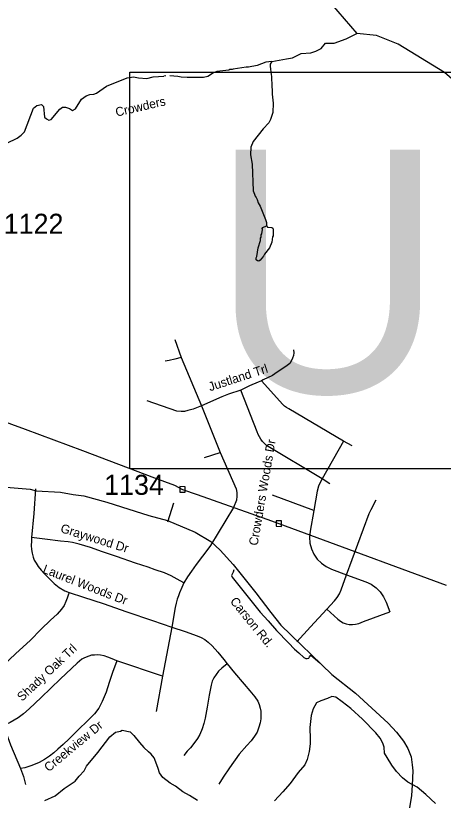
# Model space of a CAD drawing. Extents: x 1268485 to 1426702, y 514839 to 616766.
# Drawn here: x 1327323 to 1330468, y 549630 to 555405 of the extents above; entities that cross this region are included whole.
import ezdxf

# ---------------------------------------------------------------- set-up
doc = ezdxf.new("R2010")
doc.units = 0
for name, color, linetype in [('Old_Level_10', 7, 'Continuous'), ('Old_Level_11', 7, 'Continuous'), ('Old_Level_21', 7, 'Continuous'), ('Old_Level_3', 7, 'Continuous'), ('Old_Level_32', 7, 'Continuous'), ('Old_Level_35', 7, 'Continuous'), ('Old_Level_56', 7, 'Continuous'), ('Old_Level_59', 7, 'Continuous'), ('Old_Level_62', 7, 'Continuous'), ('Old_Level_8', 7, 'Continuous')]:
    doc.layers.add(name, color=color, linetype=linetype)

msp = doc.modelspace()

# ---------------------------------------------------------------- linework, layer by layer
at = {"layer": 'Old_Level_3'}
msp.add_lwpolyline([(1334998.559, 552070.163), (1328162.042, 552070.163), (1328162.042, 554988.764), (1334998.559, 554988.764), (1334998.559, 552070.163)], dxfattribs=at)
at = {"layer": 'Old_Level_32'}
msp.add_lwpolyline([(1327101.714, 551947.277), (1327429.574, 551920.387), (1327473.791, 551907.374), (1327653.256, 551896.965), (1327746.891, 551881.35), (1327824.919, 551870.94), (1327993.982, 551824.095), (1328100.62, 551790.263), (1328302.837, 551726.048), (1328440.857, 551689.57), (1328643.981, 551603.584), (1328758.563, 551535.838), (1328826.326, 551471.752), (1328923.231, 551365.317), (1329089.615, 551157.769), (1329199.319, 551012.308), (1329274.283, 550920.064), (1329648.449, 550555.167), (1329823.715, 550418.047), (1330062.655, 550197.855), (1330125.33, 550130.561), (1330175.841, 550065.313), (1330206.755, 550010.664), (1330231.349, 549950.139), (1330240.182, 549891.933), (1330245.097, 549847.812), (1330240.589, 549740.412), (1330233.276, 549665.907), (1330220.477, 549573.664)], dxfattribs=at)
at = {"layer": 'Old_Level_35'}
for p, q in [((1328493.796, 553021.01), (1328539.523, 552888.444)), ((1328539.523, 552888.444), (1328689.621, 552533.806)), ((1328689.621, 552533.806), (1328826.288, 552189.574)), ((1329734.874, 552273.492), (1329578.522, 551995.288)), ((1329798.543, 552238.684), (1329734.874, 552273.492)), ((1328712.792, 552154.05), (1328826.288, 552189.574)), ((1329633.988, 551958.943), (1329578.522, 551995.288)), ((1329514.955, 551761.99), (1329211.991, 551875.025)), ((1328482.723, 551816.79), (1328439.867, 551676.483)), ((1328470.83, 550903.795), (1328402.035, 550544.186)), ((1329493.22, 550698.026), (1329559.349, 550641.483)), ((1328402.035, 550544.186), (1328066.98, 550656.862)), ((1328402.035, 550544.186), (1328356.206, 550282.539))]:
    msp.add_line(p, q, dxfattribs=at)
for points in [[(1329366.908, 552944.884), (1329368.753, 552924.071), (1329365.575, 552903.823), (1329359.526, 552883.625), (1329349.786, 552861.479), (1329339.226, 552846.203), (1329320.259, 552830.26), (1329272.481, 552797.144), (1329247.363, 552780.022), (1329212.401, 552756.082), (1329142.991, 552723.684), (1329130.38, 552717.738)], [(1328539.523, 552888.444), (1328494.411, 552876.806), (1328452.888, 552867.067), (1328422.233, 552863.12)], [(1329130.38, 552717.738), (1329106.389, 552706.46), (1329043.131, 552681.289), (1328978.027, 552648.43)], [(1329734.874, 552273.492), (1329331.024, 552511.25), (1329315.542, 552520.939), (1329300.881, 552531.601), (1329287.143, 552543.443), (1329130.38, 552717.738)], [(1328978.027, 552648.43), (1328887.394, 552618.082), (1328839.719, 552599.833), (1328689.621, 552533.806)], [(1329578.522, 551995.288), (1329167.7, 552241.607), (1329153.039, 552255.704), (1329139.403, 552270.878), (1329127.099, 552287.179), (1329116.232, 552304.353), (1329106.799, 552322.448), (1329098.905, 552341.21), (1328978.027, 552648.43)], [(1328689.621, 552533.806), (1328627.388, 552509.456), (1328588.325, 552498.435), (1328564.026, 552492.334), (1328540.753, 552491.104), (1328507.842, 552494.744), (1328289.872, 552570.664)], [(1328826.288, 552189.574), (1328943.578, 551923.571), (1328949.627, 551895.427), (1328950.857, 551868.617), (1328947.269, 551838.115), (1328923.995, 551786.237), (1328757.083, 551504.29)], [(1329578.522, 551995.288), (1329567.039, 551978.012), (1329551.147, 551942.487), (1329540.997, 551905.014), (1329514.955, 551761.99)], [(1327468.843, 551923.519), (1327455.515, 551740.357), (1327440.546, 551564.32)], [(1329757.019, 551290.011), (1329924.034, 551739.998), (1329937.978, 551771.012), (1329974.99, 551842.011)], [(1329514.955, 551761.99), (1329487.991, 551609.995), (1329483.993, 551566.626), (1329487.478, 551523.258), (1329498.654, 551481.119), (1329516.801, 551441.647), (1329541.51, 551405.815), (1329572.165, 551374.8), (1329607.639, 551349.63), (1329647.009, 551331.021), (1329757.019, 551290.011)], [(1327440.546, 551564.32), (1327438.496, 551538.329), (1327436.548, 551504.29), (1327438.496, 551476.301), (1327443.519, 551448.311), (1327450.491, 551420.322), (1327459.513, 551397.305), (1327472.534, 551374.339), (1327487.503, 551351.322), (1327510.674, 551324.306), (1327535.588, 551297.29), (1327575.675, 551255.306), (1327605.613, 551226.291), (1327642.625, 551197.327), (1327685.583, 551172.311), (1327715.623, 551160.315)], [(1328297.869, 551344.709), (1328203.647, 551376.338), (1328065.647, 551424.32), (1327962.609, 551459.333), (1327873.616, 551490.296), (1327790.673, 551515.312), (1327741.665, 551526.333), (1327708.652, 551532.332), (1327653.595, 551538.329), (1327536.613, 551552.324), (1327440.546, 551564.32)], [(1328757.083, 551504.29), (1328737.09, 551478.351), (1328698.336, 551427.755), (1328650.866, 551365.163), (1328615.392, 551315.642), (1328586.275, 551275.76), (1328560.335, 551231.571)], [(1328560.335, 551231.571), (1328509.585, 551257.305), (1328465.601, 551281.296), (1328416.594, 551304.314), (1328349.644, 551327.33), (1328297.869, 551344.709)], [(1328928.712, 551326.869), (1328922.15, 551310.209), (1328914.358, 551294.625), (1328910.975, 551283.501), (1328915.486, 551272.428), (1328944.398, 551235.775), (1328984.383, 551185.742), (1329043.233, 551112.436), (1329121.05, 551014.626), (1329179.9, 550950.189), (1329242.134, 550879.138), (1329328.768, 550787.993), (1329373.264, 550742.419), (1329406.483, 550714.686), (1329443.29, 550680.238), (1329456.516, 550674.701), (1329467.588, 550673.574), (1329478.764, 550676.854), (1329485.325, 550684.697), (1329493.22, 550698.026)], [(1329611.638, 551037.694), (1329667.002, 551097.98), (1329687.097, 551123.15), (1329703.911, 551150.576), (1329717.034, 551180), (1329757.019, 551290.011)], [(1329757.019, 551290.011), (1329899.018, 551237.979), (1329938.08, 551219.525), (1329973.452, 551194.508), (1330004.005, 551163.751), (1330028.713, 551128.277), (1330046.963, 551089.009), (1330074.03, 551016.011)], [(1328560.335, 551231.571), (1328544.136, 551195.944), (1328528.04, 551156.061), (1328520.453, 551135.556), (1328511.841, 551110.795), (1328504.254, 551081.678), (1328496.769, 551048.255), (1328487.029, 550992.173), (1328478.417, 550944.755), (1328470.83, 550903.795)], [(1327715.623, 551160.315), (1327708.652, 551139.298), (1327700.655, 551117.306), (1327691.632, 551094.289), (1327678.612, 551064.3), (1327659.644, 551036.311), (1327627.656, 550999.299), (1327579.674, 550955.315), (1327511.597, 550889.288), (1327428.551, 550806.293), (1327324.487, 550709.303), (1327226.472, 550616.312), (1327202.481, 550592.321), (1327183.513, 550568.33), (1327166.494, 550538.29), (1327155.524, 550511.275), (1327148.449, 550481.235), (1327146.501, 550459.242), (1327148.449, 550427.254), (1327154.498, 550393.267), (1327169.467, 550344.26), (1327208.53, 550242.246), (1327234.469, 550180.269)], [(1327715.623, 551160.315), (1327822.661, 551125.303), (1327966.607, 551077.321), (1328141.619, 551017.292), (1328329.652, 550952.29), (1328470.83, 550903.795)], [(1329389.976, 550795.323), (1329491.169, 550906.513), (1329611.638, 551037.694)], [(1329611.638, 551037.694), (1329693.043, 550961.979), (1329711.498, 550947.626), (1329731.901, 550936.245), (1329753.841, 550928.248), (1329776.91, 550923.737), (1329800.285, 550922.865), (1329823.456, 550925.633), (1329846.012, 550931.99), (1329880.973, 550945.011), (1330074.03, 551016.011)], [(1328470.83, 550903.795), (1328568.538, 550871.756), (1328657.735, 550840.229), (1328686.648, 550827.978), (1328714.33, 550812.445), (1328737.706, 550793.58), (1328768.771, 550766.872), (1328809.884, 550719.146), (1328853.252, 550666.858), (1328878.781, 550633.588)], [(1328066.98, 550656.862), (1328032.634, 550671.318), (1328001.671, 550682.288), (1327972.656, 550692.336), (1327947.64, 550698.333), (1327924.674, 550701.306), (1327901.606, 550699.308), (1327879.665, 550697.308), (1327860.595, 550691.311), (1327840.603, 550684.339), (1327824.609, 550676.29), (1327809.64, 550668.293), (1327775.601, 550638.305), (1327652.672, 550523.321), (1327509.649, 550385.27), (1327422.501, 550302.275), (1327380.466, 550267.263), (1327341.506, 550237.274), (1327282.451, 550202.261), (1327234.469, 550180.269)], [(1328066.98, 550656.862), (1328035.607, 550569.305), (1328011.616, 550496.254), (1327988.65, 550425.255), (1327959.635, 550357.229), (1327933.594, 550307.248), (1327903.656, 550266.238), (1327853.623, 550216.256), (1327782.675, 550148.23), (1327715.623, 550083.229), (1327672.665, 550041.244), (1327633.603, 550006.232), (1327602.64, 549980.241), (1327570.652, 549954.251), (1327534.665, 549931.233), (1327494.577, 549908.267), (1327441.469, 549886.276), (1327389.488, 549868.231), (1327357.5, 549863.259)], [(1328878.781, 550633.588), (1328839.924, 550602.42), (1328814.395, 550579.147), (1328797.786, 550556.95), (1328780.972, 550531.37), (1328768.771, 550505.789), (1328760.979, 550476.929), (1328746.625, 550404.699), (1328731.041, 550314.681), (1328716.585, 550233.634), (1328706.64, 550194.674), (1328694.337, 550154.689), (1328677.728, 550114.704), (1328659.888, 550083.639), (1328633.232, 550048.062), (1328608.83, 550016.945), (1328585.454, 549990.288), (1328559.925, 549959.172)], [(1328878.781, 550633.588), (1328932.095, 550568.023), (1329003.248, 550484.669), (1329046.514, 550435.816), (1329083.218, 550391.37), (1329104.339, 550359.126), (1329113.258, 550335.801), (1329122.076, 550309.144), (1329126.484, 550285.82), (1329126.484, 550258.086), (1329125.459, 550229.123), (1329122.076, 550200.262), (1329112.131, 550166.941), (1329098.7, 550131.364), (1329078.707, 550101.376), (1329054.408, 550068.055), (1329022.113, 550032.478)], [(1327234.469, 550180.269), (1327285.527, 550039.245), (1327357.5, 549863.259)], [(1329022.113, 550032.478), (1328967.671, 549970.296), (1328896.621, 549869.205), (1328849.869, 549799.18), (1328816.651, 549748.071)], [(1327357.5, 549863.259), (1327379.543, 549805.229), (1327394.512, 549746.225)]]:
    msp.add_lwpolyline(points, dxfattribs=at)
at = {"layer": 'Old_Level_56'}
for points in [[(1326231.65, 552802.159), (1326291.16, 552778.825), (1326390.359, 552736.61), (1326913.98, 552536.18), (1327392.088, 552361.078), (1327814.755, 552205.101), (1328344.553, 552003.349), (1328490.563, 551949.555), (1328549.759, 551918.148), (1328657.077, 551881.77), (1329171.268, 551700.332), (1329232.825, 551676.881), (1329258.626, 551666.356), (1329490.822, 551581.241), (1330489.286, 551213.164)], [(1328529.355, 551898.549), (1328569.358, 551897.744), (1328570.162, 551937.747), (1328530.16, 551938.552), (1328529.355, 551898.549)], [(1329238.222, 551646.757), (1329278.224, 551645.953), (1329279.03, 551685.955), (1329239.027, 551686.76), (1329238.222, 551646.757)]]:
    msp.add_lwpolyline(points, dxfattribs=at)
at = {"layer": 'Old_Level_59'}
msp.add_line((1328428.244, 554961.543), (1328413.006, 554961.058), dxfattribs=at)
for points in [[(1329645.881, 555489.17), (1329833.4, 555273.996)], [(1329207.48, 555068.557), (1329314.706, 555087.867), (1329359.232, 555094.232), (1329422.839, 555126.053), (1329492.807, 555132.418), (1329530.972, 555145.147), (1329569.136, 555164.24), (1329600.94, 555202.426), (1329664.548, 555202.426), (1329753.598, 555234.248), (1329833.4, 555273.996)], [(1330550.161, 554922.355), (1330476.855, 554986.69), (1330135.243, 555196.061), (1329976.224, 555259.705), (1329833.4, 555273.996)], [(1329207.48, 555068.557), (1329163.701, 555061.944), (1329099.11, 555039.542), (1329034.826, 555025.189), (1329018.832, 555025.547), (1328922.457, 555011.963), (1328914.358, 555008.17), (1328898.364, 555008.58), (1328890.264, 555004.786), (1328802.092, 554994.944), (1328777.793, 554983.563), (1328737.193, 554956.599), (1328705, 554949.422), (1328585.044, 554950.755), (1328540.65, 554953.626), (1328529.168, 554954.343), (1328515.224, 554958.7), (1328457.96, 554962.066)], [(1327184.128, 554433.409), (1327333.816, 554503.946), (1327364.369, 554525.22), (1327386.925, 554550.698), (1327455.002, 554723.25), (1327477.558, 554744.728), (1327513.647, 554751.854), (1327527.386, 554737.552), (1327535.485, 554657.376), (1327549.224, 554645.022), (1327567.063, 554636.615), (1327583.16, 554640.254), (1327646.931, 554716.791), (1327667.231, 554732.272), (1327689.274, 554731.81), (1327719.007, 554721.097), (1327740.742, 554706.589), (1327763.196, 554720.122), (1327806.769, 554791.122), (1327841.423, 554816.292), (1327867.67, 554825.673), (1327897.607, 554827.006), (1327917.907, 554834.541), (1327991.111, 554886.881), (1328142.644, 554947.372), (1328188.781, 554954.343), (1328226.613, 554947.422), (1328286.488, 554941.989), (1328334.881, 554954.907), (1328413.006, 554961.058)]]:
    msp.add_lwpolyline(points, dxfattribs=at)
at = {"layer": 'Old_Level_62'}
for points in [[(1329207.48, 555068.557), (1329195.382, 555049.18), (1329194.972, 555033.186), (1329201.431, 554969.005), (1329205.224, 554960.905), (1329204.507, 554928.968), (1329208.095, 554912.871), (1329209.325, 554827.159), (1329216.4, 554760.672), (1329214.759, 554692.697), (1329197.535, 554641.126), (1329185.027, 554617.443), (1329143.914, 554572.485), (1329069.685, 554478.315), (1329052.666, 554436.74), (1329051.333, 554380.813), (1329062.918, 554311.813), (1329068.967, 554116.346), (1329080.348, 554092.099), (1329083.936, 554076.003), (1329091.728, 554067.801), (1329099.417, 554051.602), (1329106.799, 554027.405), (1329120.23, 554003.107), (1329159.908, 553906.117), (1329167.29, 553881.921), (1329166.675, 553857.93)], [(1329166.675, 553857.93), (1329174.569, 553849.728), (1329206.352, 553844.96), (1329214.349, 553840.756), (1329218.143, 553834.656), (1329216.912, 553784.726), (1329212.811, 553776.78), (1329207.787, 553736.949), (1329188.82, 553697.425), (1329153.756, 553650.263), (1329145.349, 553634.474), (1329120.64, 553605.101), (1329112.541, 553599.308), (1329100.545, 553599.615), (1329092.753, 553607.817), (1329093.061, 553623.811), (1329097.264, 553631.706), (1329106.799, 553695.426), (1329124.126, 553750.995), (1329124.536, 553766.989), (1329128.74, 553774.884), (1329129.15, 553790.878), (1329133.251, 553798.772), (1329138.07, 553830.658), (1329136.224, 553838.706), (1329140.428, 553846.6), (1329166.675, 553857.93)], [(1330411.956, 549606.328), (1330339.367, 549673.483), (1330276.519, 549727.258), (1330207.314, 549763.091), (1330167.944, 549795.899), (1330124.985, 549842.702), (1330089.922, 549887.762), (1330055.165, 549944.254), (1330035.89, 549976.652), (1330032.917, 550020.995), (1330023.587, 550050.728), (1330004.312, 550087.227), (1329971.094, 550126.495), (1329875.232, 550226.047), (1329787.06, 550306.633), (1329724.006, 550355.486), (1329676.742, 550388.449), (1329648.854, 550393.113), (1329616.559, 550379.785), (1329568.166, 550361.074), (1329535.871, 550347.797), (1329510.854, 550303.967), (1329495.681, 550255.011), (1329485.838, 550164.942), (1329487.889, 550078.768), (1329489.119, 550045.089), (1329481.942, 549988.597), (1329466.563, 549929.029), (1329449.749, 549891.607), (1329400.434, 549834.346), (1329342.609, 549753.453), (1329287.245, 549693.014), (1329225.832, 549626.116)], [(1327536.305, 549628.115), (1327613.2, 549662.667), (1327678.406, 549715.519), (1327759.812, 549771.344), (1327790.673, 549808.459), (1327827.479, 549845.471), (1327844.294, 549881.252), (1327926.827, 549981.318), (1328015.512, 550097.736), (1328056.215, 550130.544), (1328094.457, 550137.977), (1328106.658, 550145.975), (1328164.482, 550134.132), (1328191.754, 550105.682), (1328232.56, 550054.777), (1328265.778, 550018.022), (1328301.047, 549986.957)], [(1328661.529, 549628.474), (1328602.269, 549664.102), (1328552.954, 549693.014), (1328499.743, 549732.64), (1328458.117, 549754.838), (1328405.111, 549798.565), (1328381.838, 549831.065), (1328371.175, 549864.899), (1328352.925, 549911.241), (1328341.955, 549941.845), (1328318.682, 549968.553), (1328301.047, 549986.957)]]:
    msp.add_lwpolyline(points, dxfattribs=at)

# ---------------------------------------------------------------- texts
at = {"layer": 'Old_Level_10'}
for s, height, rotation, p in [('Justland Trl', 65.61666, 17.9939333, (1328752.825, 552640.028)), ('Crowders Woods Dr', 65.61666, 80.2321167, (1329102.099, 551500.9)), ('Graywood Dr', 65.61666, 342.6944972, (1327647.411, 551604.685)), ('Laurel Woods Dr', 65.61666, 338.6586972, (1327516.667, 551306.121)), ('Shady Oak Trl', 65.61666, 43.2258389, (1327370.316, 550354.745)), ('Creekview Dr', 65.61665, 39.6399778, (1327565.846, 549835.523))]:
    msp.add_text(s, height=height, rotation=rotation, dxfattribs=at).set_placement(p)
at = {"layer": 'Old_Level_11'}
msp.add_text('Carson Rd.', height=65.6167, rotation=309.0996889, dxfattribs=at).set_placement((1328895.857, 551092.904))
at = {"layer": 'Old_Level_21'}
msp.add_text('Crowders', height=65.6167, rotation=13.1177694, dxfattribs=at).set_placement((1328065.199, 554661.456))
at = {"layer": 'Old_Level_3'}
msp.add_text('U-2713', height=1788.0542, dxfattribs=at).set_placement((1328755.552, 552631.336))
at = {"layer": 'Old_Level_8'}
for s, p in [('1122', (1327235.039, 553799.572)), ('1134', (1327973.849, 551878.195))]:
    msp.add_text(s, height=147.6375, dxfattribs=at).set_placement(p)

doc.saveas('drawing.dxf')
